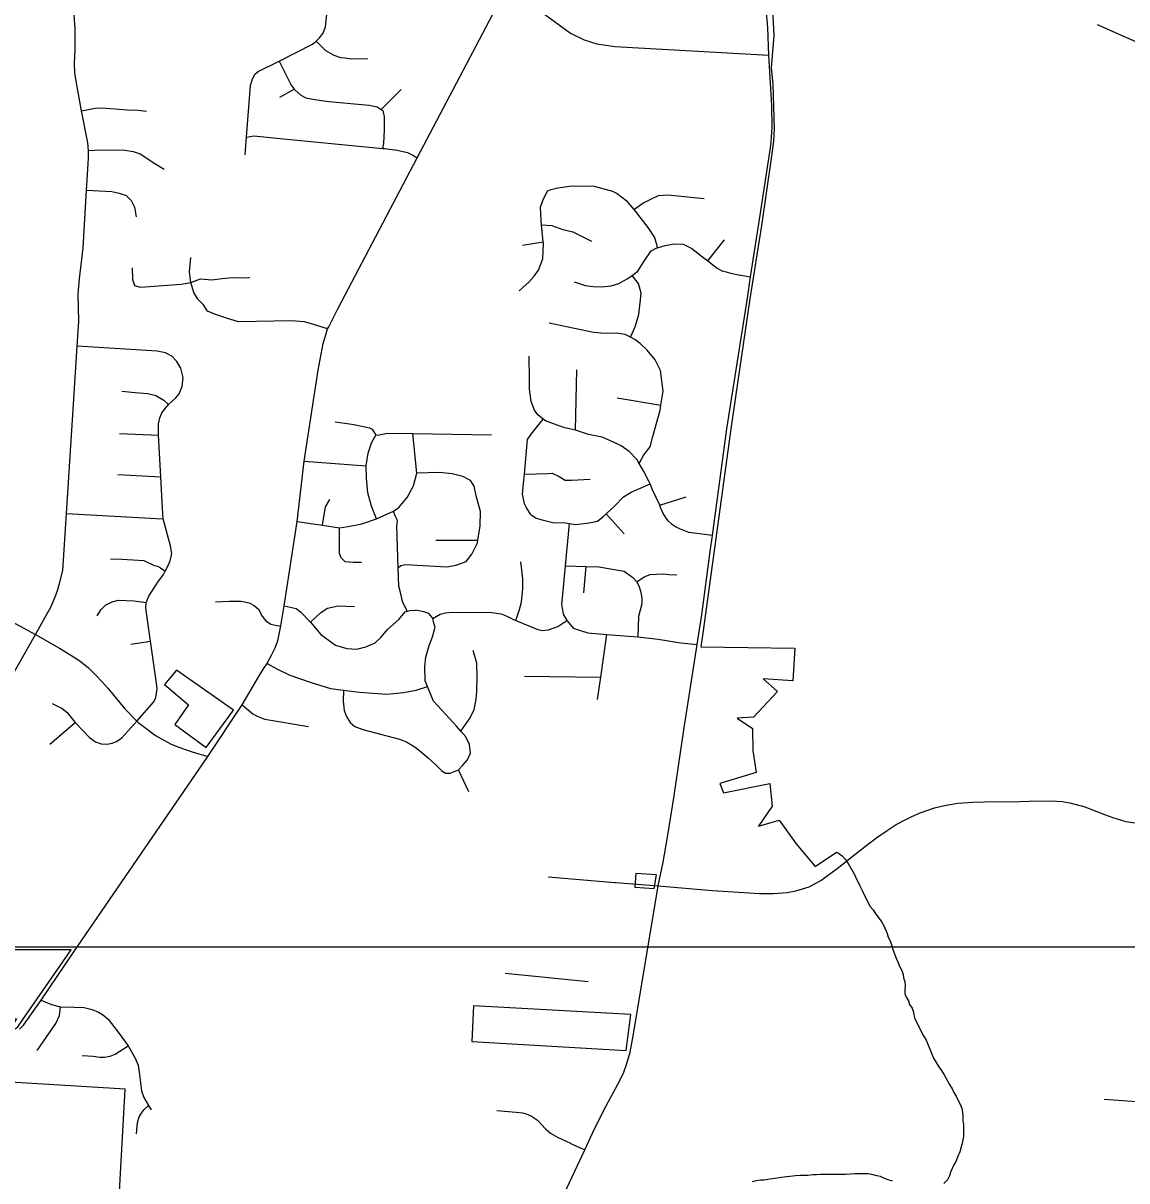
# Model space of a CAD drawing. Extents: x 1729596 to 1934326, y 644115 to 911751.
# Drawn here: x 1855209 to 1863218, y 763803 to 772200 of the extents above; entities that cross this region are included whole.
import ezdxf

# ---------------------------------------------------------------- set-up
doc = ezdxf.new("R2010")
doc.units = 0
for name, color, linetype in [('GM_X_City_Street', 7, 'Continuous'), ('GM_X_Corporation', 7, 'Continuous'), ('GM_X_County_Road', 7, 'Continuous'), ('GM_X_Township_Road', 7, 'Continuous'), ('SC_Scratch1', 7, 'Continuous')]:
    doc.layers.add(name, color=color, linetype=linetype)

msp = doc.modelspace()

# ---------------------------------------------------------------- linework, layer by layer
at = {"layer": 'GM_X_City_Street'}
for points in [[(1855771.8, 772482.7), (1856143.1, 772622), (1856192.5, 772632.8), (1856234.2, 772635.9), (1856339.5, 772630.9), (1857445.3, 772556.8), (1857752.7, 772545.4), (1858082.8, 772519.8), (1858575.2, 772485.7), (1858649.1, 772465.7), (1858711.8, 772445.8), (1858802.8, 772406), (1859181.4, 772127.1), (1859281, 772078.7), (1859372, 772050.2), (1859502.9, 772030.3), (1860618.9, 771967.7)], [(1856819.9, 771243.9), (1856829.7, 771374), (1856858, 771748.4), (1856872.6, 771796.3), (1856893, 771832.1), (1856915.2, 771847.9), (1857066.5, 771924.4), (1857309.6, 772047.3), (1857336.7, 772068.1), (1857360.2, 772092.7), (1857386.5, 772126.5), (1857403.1, 772174.3), (1857445.3, 772556.8)], [(1855183.2, 764901.8), (1855212.5, 764931), (1855340.3, 765113.6), (1855576.4, 765464.2), (1856549, 766881.1), (1856798.4, 767254.7), (1856921.4, 767465), (1856953.7, 767516.9), (1856979.1, 767556.1), (1856986, 767566.8), (1857010.4, 767616.7), (1857038.8, 767668.6), (1857057.1, 767719.1), (1857078.3, 767828.6), (1857102.7, 767973), (1857140.7, 768207.2), (1857198.5, 768584.2), (1857248.7, 769021.6), (1857350.8, 769682.7), (1857371.6, 769798.8), (1857386.1, 769876.8), (1857402.5, 769930.8), (1857418.9, 769982.8), (1857427, 769996.8), (1857495.9, 770132.6), (1858068.3, 771223), (1858711.8, 772445.8)], [(1855683.5, 771262.7), (1855683.2, 771276), (1855679.6, 771332.5), (1855632.7, 771563.5), (1855594.2, 771778.9), (1855584.6, 771839), (1855582.2, 771912.4), (1855585.8, 772006.3), (1855587, 772156.7), (1855578.6, 772262.6), (1855576.2, 772409.3)], [(1860108.8, 767755.6), (1860132.9, 767907.8), (1860195.4, 768367), (1860210.1, 768482.5), (1860314.3, 769256.8), (1860465.3, 770205.6), (1860487.9, 770360.1), (1860546.9, 770744.7), (1860632.7, 771296.1), (1860638, 771339.3), (1860645, 771440.8), (1860640.7, 771603.1), (1860618.9, 771967.7), (1860612, 772165.6), (1860601.6, 772304.5)], [(1857336.7, 772068.1), (1857402.5, 772002), (1857463.7, 771966.5), (1857511.4, 771951.4), (1857543.3, 771948.7), (1857591.2, 771941.6), (1857711.2, 771942.9)], [(1857066.5, 771924.4), (1857154.9, 771749.1), (1857176.1, 771722.1), (1857182.1, 771714.5), (1857223.3, 771677.5), (1857260.9, 771658.6), (1857326.7, 771647.1), (1857428.4, 771632.7), (1857719.8, 771606.1), (1857777.5, 771592.7), (1857806.8, 771573.6), (1857818.9, 771565.7), (1857827.9, 771519.5), (1857829.8, 771425.3), (1857823.7, 771327.2), (1857819.2, 771305.3), (1857818.5, 771290.5)], [(1857071, 771662.9), (1857176.1, 771722.1)], [(1857806.8, 771573.6), (1857952.3, 771719)], [(1855632.7, 771563.5), (1855732.6, 771584), (1855783.1, 771585.2), (1855964.8, 771571.9), (1856040.6, 771568.3), (1856105.6, 771561.1)], [(1856829.7, 771374), (1856883.5, 771381.4), (1857097.3, 771360.7), (1857818.5, 771290.5), (1857830.4, 771289.4), (1857922.3, 771278.2), (1857998.1, 771261.2), (1858035.8, 771242.7), (1858068.3, 771223)], [(1855125, 767458.3), (1855299.8, 767765.6), (1855412.5, 767969.6), (1855447.4, 768050.2), (1855460.1, 768091.2), (1855476.1, 768145.3), (1855498, 768229.5), (1855524.4, 768643.4), (1855575, 769435.1), (1855601.4, 769856.2), (1855612.3, 770037.9), (1855609.8, 770232.8), (1855618.3, 770345.9), (1855646, 770569.7), (1855668.8, 770988.4), (1855682, 771179.7), (1855684.4, 771223), (1855683.5, 771262.7)], [(1855683.2, 771276), (1855765.1, 771282), (1855946.7, 771278.3), (1856008.1, 771268.7), (1856057.4, 771250.7), (1856164.5, 771180.9), (1856231.9, 771141.2)], [(1855668.8, 770988.4), (1855852.9, 770977.6), (1855907, 770966.7), (1855957.6, 770949.9), (1855993.7, 770912.6), (1856017.7, 770864.5), (1856028.6, 770795.9)], [(1858807.9, 770257.2), (1858880.7, 770324.4), (1858917.1, 770364), (1858949.7, 770407.7), (1858980.7, 770491.5), (1858984, 770601.7), (1858983, 770612.9), (1858971.2, 770735.8), (1858968.1, 770768.1), (1858963.2, 770864.4), (1858979.8, 770912.3), (1859014.7, 770984)], [(1859014.7, 770984), (1859040.8, 770993.7), (1859088.9, 771005.1), (1859191.1, 771019.8), (1859353.1, 771017.8), (1859486.6, 770982.1), (1859518.4, 770963.6), (1859581.8, 770914.8), (1859640.2, 770849), (1859643, 770845.9), (1859741.4, 770716.4), (1859790.6, 770645.6), (1859812.8, 770570.8)], [(1859640.2, 770849), (1859705.6, 770895.1), (1859767.9, 770924.4), (1859818.3, 770949.9), (1859888.3, 770955), (1860150, 770927.7)], [(1858971.2, 770735.8), (1859045.6, 770731.1), (1859125.3, 770704.1), (1859199, 770685.1), (1859260.7, 770654.3), (1859334.2, 770619.3)], [(1860177.1, 770475.6), (1860298.6, 770629.2)], [(1858831.9, 770589.5), (1858983, 770612.9)], [(1859208.7, 770322.3), (1859288.3, 770297.3), (1859344.2, 770288.6), (1859408.2, 770287.8), (1859476.3, 770294.9), (1859532.5, 770312.2), (1859592.9, 770345.6), (1859627.7, 770370.6), (1859669.6, 770400.7), (1859716.5, 770474.2), (1859767.4, 770547.7), (1859807.6, 770569.3), (1859812.8, 770570.8), (1859867.8, 770586.5), (1859934, 770599.8), (1859998.3, 770596.2), (1860061.7, 770564.1), (1860139.8, 770504.2), (1860177.1, 770475.6), (1860244.8, 770421.7), (1860278.7, 770404.4), (1860283.1, 770403)], [(1857418.9, 769982.8), (1857309, 770017.5), (1857251.2, 770032.3), (1857151.3, 770041.5), (1856903.2, 770034.6), (1856771.2, 770034.3), (1856685.5, 770059.4), (1856605.8, 770086.5), (1856548.1, 770111.2), (1856518.2, 770155.8), (1856476.1, 770197.9), (1856447.3, 770247.2), (1856425.6, 770319.4), (1856417.2, 770395.2), (1856426.8, 770499.5)], [(1855999.7, 770425.3), (1856003.3, 770339.9), (1856017.7, 770296.6), (1856061.1, 770285.7), (1856355.8, 770306.2), (1856425.6, 770319.4)], [(1859615.4, 769921.6), (1859650.7, 769998.2), (1859675.8, 770086), (1859686.8, 770172), (1859693.7, 770240.1), (1859674.5, 770312.5), (1859627.7, 770370.6)], [(1860283.1, 770403), (1860333.4, 770387.9), (1860388, 770377.5), (1860487.9, 770360.1)], [(1856425.6, 770319.4), (1856496.6, 770345.9), (1856578.9, 770337.3), (1856653, 770348.4), (1856727.1, 770355.4), (1856791.1, 770352.6), (1856845.1, 770356), (1856851.1, 770355.9)], [(1859679.9, 769005.7), (1859713.6, 769069.4), (1859760, 769127.2), (1859778.6, 769201.2), (1859831.9, 769393.2), (1859837.3, 769429.1), (1859852.8, 769531.4), (1859833.8, 769679.9), (1859796.4, 769758.3), (1859736.9, 769828.9), (1859687.1, 769875.4), (1859647.3, 769905.8), (1859615.4, 769921.6), (1859577.5, 769940.4), (1859511.6, 769950.9), (1859431.5, 769947.5), (1859347.6, 769956.2), (1859025.9, 770024.7)], [(1856239.3, 768225.6), (1856259.7, 768261.4), (1856276.2, 768299.3), (1856288.8, 768353.2), (1856279.5, 768409.4), (1856224.7, 768604.9), (1856219.8, 768681.9), (1856209, 768909.3), (1856191, 769210.1), (1856191, 769294.3), (1856200.6, 769337.6), (1856215.1, 769372.5), (1856263.2, 769432.7), (1856316.1, 769482), (1856341.4, 769512.1), (1856364.2, 769565), (1856370.3, 769630), (1856353.4, 769697.4), (1856325.7, 769745.5), (1856288.4, 769785.2), (1856241.5, 769809.3), (1856182.6, 769820.1), (1855601.4, 769856.2)], [(1859913.5, 768567.2), (1859891.5, 768587.5), (1859874.2, 768610.1), (1859850.7, 768647.4), (1859834.2, 768685.6), (1859829.9, 768704.7), (1859775.9, 768814.4), (1859758.4, 768857.6), (1859752.3, 768872.7), (1859712.8, 768947.2), (1859679.9, 769005.7), (1859665.3, 769031.7), (1859607.7, 769092.3), (1859548, 769132.8), (1859492.1, 769161.3), (1859410.4, 769196), (1859312.5, 769216.8), (1859224.6, 769245.5), (1859217.4, 769247.1), (1859138.7, 769264.2), (1859056.8, 769292.9), (1858999, 769315.4), (1858982.8, 769327.8), (1858943.3, 769357.9), (1858919.5, 769392.2), (1858895.9, 769454.5), (1858884.5, 769544.8), (1858883, 769618.9), (1858880.1, 769783.3)], [(1859217.4, 769247.1), (1859226.9, 769684.9)], [(1855926.3, 769530.2), (1856022.5, 769521.7), (1856115.2, 769513.3), (1856172.9, 769500.1), (1856230.7, 769465.2), (1856263.2, 769432.7)], [(1859520.5, 769482.9), (1859837.3, 769429.1)], [(1857472.2, 769306.9), (1857576.2, 769294.1), (1857620.2, 769285.8), (1857700.1, 769269.1), (1857722.1, 769264.9), (1857742, 769254.8), (1857767.7, 769210.5)], [(1858894.2, 768634.7), (1858862.6, 768685), (1858846.8, 768713.2), (1858833.3, 768783.5), (1858837.6, 768837.6), (1858846.2, 768928.5), (1858870, 769180.1), (1858896.3, 769217.9), (1858982.8, 769327.8)], [(1855909.4, 769224.5), (1856191, 769210.1)], [(1857198.5, 768584.2), (1857382.4, 768558.3), (1857504, 768540.1), (1857567.1, 768548.5), (1857667.2, 768567.8), (1857774.2, 768605.4), (1857896.4, 768659.7), (1857934.2, 768686.1), (1857994.7, 768759.8), (1858041.3, 768843.6), (1858066.4, 768934.9), (1858037.9, 769224.4)], [(1857774.2, 768605.4), (1857736.2, 768695.6), (1857710.8, 768792), (1857701.6, 768900.3), (1857698.4, 768988.2), (1857712.8, 769080.6), (1857739.4, 769160.6), (1857767.7, 769210.5), (1857793.8, 769214.3), (1857851.9, 769225.9), (1858037.9, 769224.4)], [(1858037.9, 769224.4), (1858608.1, 769214.1)], [(1857248.7, 769021.6), (1857698.4, 768988.2)], [(1857930.3, 768249), (1857949.3, 768267), (1857983.4, 768272.8), (1858283.4, 768256.5), (1858351.5, 768268), (1858423.7, 768295.5), (1858466.1, 768347.3), (1858506.7, 768429.2), (1858509.7, 768449.3), (1858525.5, 768553.3), (1858528.2, 768657.5), (1858497, 768772), (1858481.5, 768840.3), (1858455.8, 768882.6), (1858399.9, 768911), (1858322, 768929.7), (1858228.1, 768940.4), (1858066.4, 768934.9)], [(1855896.2, 768925), (1856209, 768909.3)], [(1858846.2, 768928.5), (1859021.8, 768934.1), (1859047.9, 768935.8), (1859097.5, 768911.1), (1859141.2, 768884.5), (1859187.2, 768885.9), (1859323.3, 768892.2)], [(1858894.2, 768634.7), (1858932.1, 768610.3), (1858976, 768598), (1859052, 768577.4), (1859146, 768574.6), (1859171.1, 768571), (1859219.9, 768564), (1859316, 768575.4), (1859376.1, 768586.9), (1859416.4, 768618.7), (1859439.2, 768639.6), (1859500.9, 768696.2), (1859565.4, 768763.9), (1859621.7, 768797.5), (1859675.9, 768821.2), (1859758.4, 768857.6)], [(1857382.4, 768558.3), (1857403.7, 768690.6), (1857435.6, 768745.3)], [(1859829.9, 768704.7), (1860020.9, 768763.8)], [(1855524.4, 768643.4), (1856176.5, 768606.1), (1856224.7, 768604.9)], [(1857996.3, 767934.4), (1857961.5, 768004.4), (1857949.9, 768060.6), (1857934.2, 768114.8), (1857930.3, 768249), (1857921.3, 768553.9), (1857925.5, 768591.9), (1857909.8, 768626.1), (1857896.4, 768659.7)], [(1859439.2, 768639.6), (1859570.5, 768494.4)], [(1857665.2, 768287.7), (1857604.4, 768287.7), (1857545.3, 768292.1), (1857516.2, 768321.2), (1857504, 768353.1), (1857504, 768464.1), (1857504, 768540.1)], [(1859171.1, 768571), (1859142, 768263.8), (1859122.4, 768055.7), (1859115.9, 767985.6), (1859127.4, 767913.3), (1859155.2, 767868.1), (1859157.1, 767865), (1859200.7, 767810.5), (1859254.6, 767794.1), (1859306.6, 767777.7), (1859444.9, 767764.6), (1859669.3, 767748.1), (1859816.9, 767730.7), (1859980.9, 767703.8), (1860099, 767693.4)], [(1860210.1, 768482.5), (1860039.1, 768505.9), (1859979.2, 768529.4), (1859942.7, 768545.9), (1859914.9, 768565.8), (1859913.5, 768567.2)], [(1858202.7, 768449.5), (1858509.7, 768449.3)], [(1855843.3, 768314.9), (1855926.3, 768311.3), (1856083.9, 768302.9), (1856155.8, 768268.7), (1856183.7, 768260.4), (1856205.6, 768250.1), (1856239.3, 768225.6)], [(1858784.5, 767866.1), (1858811.9, 767946.9), (1858826.5, 767998.8), (1858835.7, 768098.9), (1858834.6, 768171), (1858820, 768291.4)], [(1856182.8, 768139.8), (1856186.3, 768146.1), (1856227, 768201.7), (1856239.3, 768225.6)], [(1859142, 768263.8), (1859293.9, 768259.1), (1859387.6, 768256.2), (1859571.2, 768225.9), (1859632.9, 768178.7), (1859661.5, 768148.3), (1859679.7, 768112.3), (1859691, 768072.8), (1859699.7, 768025.9), (1859698, 767987.7), (1859675.4, 767896.6), (1859669.3, 767748.1)], [(1859277.3, 768067.3), (1859293.9, 768259.1)], [(1859661.5, 768148.3), (1859714.5, 768183.9), (1859759.6, 768200.4), (1859805.6, 768203.8), (1859852.4, 768204.7), (1859895, 768201.3), (1859952.3, 768198.6)], [(1856033.1, 767137.5), (1856157.3, 767275.8), (1856172.3, 767308.8), (1856182.4, 767372.9), (1856175.4, 767430), (1856132.3, 767717.5), (1856098.4, 767956.4), (1856103.1, 767997.3), (1856122.4, 768043), (1856181.1, 768136.6), (1856182.8, 768139.8)], [(1854746.5, 768078.3), (1854970.3, 767950.9), (1855125.5, 767859.8), (1855299.8, 767765.6)], [(1855747.6, 767899.8), (1855776.7, 767946.9), (1855809.7, 767981), (1855855.8, 768003), (1855901, 768015.4), (1856015.3, 768010.5), (1856103.1, 767997.3)], [(1856604, 768001.9), (1856707.4, 768008), (1856791, 768006.5), (1856848.8, 767995.8), (1856886.8, 767976.1), (1856917.2, 767948.7), (1856944.6, 767898.5), (1856968.9, 767868.1), (1857005.4, 767840.8), (1857051, 767830.1), (1857078.3, 767828.6)], [(1857102.7, 767973), (1857190.8, 767954.8), (1857222.8, 767930.5), (1857294.2, 767854.4), (1857370.2, 767766.3), (1857475.2, 767688.7), (1857557.2, 767664.4), (1857631.7, 767659.8), (1857695.6, 767675), (1857762.5, 767703.9), (1857808.1, 767745), (1857853.7, 767801.2), (1857934.6, 767874.3), (1857981, 767930.1), (1857996.3, 767934.4), (1858015.1, 767939.8), (1858057.1, 767941.5)], [(1857294.2, 767854.4), (1857368.7, 767925.9), (1857418.9, 767956.3), (1857494.9, 767974.5), (1857613.5, 767969.3)], [(1858369.3, 766784.6), (1858399.5, 766818.4), (1858433.8, 766856.2), (1858454.2, 766904.2), (1858448.6, 766968.4), (1858421, 767022.7), (1858384.6, 767065.1), (1858353.5, 767101.4), (1858248.2, 767216.4), (1858186.6, 767281), (1858153.2, 767363.5), (1858143.9, 767387.7), (1858127.6, 767429.8), (1858124.3, 767534.1), (1858130.8, 767602.2), (1858155.4, 767686.2), (1858179.8, 767748.1), (1858198.3, 767818.1), (1858188.5, 767848.3), (1858181.8, 767881.5), (1858180.8, 767886.4), (1858153, 767916.7), (1858117.1, 767929), (1858057.1, 767941.5)], [(1858181.8, 767881.5), (1858235.4, 767912), (1858273.6, 767923.6), (1858323.6, 767926.9), (1858609.6, 767925.4), (1858677.5, 767916.5), (1858713.3, 767900), (1858767, 767873.3), (1858784.5, 767866.1), (1858944.1, 767801), (1858976, 767794.6), (1859022, 767800), (1859088.3, 767823.2), (1859155.2, 767868.1)], [(1855299.8, 767765.6), (1855474.1, 767665.4), (1855555.3, 767616.3), (1855621.4, 767573.3), (1855682.5, 767524.2), (1855739.6, 767469.1), (1855780.7, 767425), (1855822.7, 767375.9), (1855948, 767225.7), (1856033.1, 767137.5), (1856041.6, 767130.7)], [(1859377.9, 767294.6), (1859401, 767456.6), (1859444.9, 767764.6)], [(1855990, 767696.5), (1856132.3, 767717.5)], [(1859935, 766613.9), (1860006.1, 767087.5), (1860099, 767693.4), (1860108.8, 767755.6)], [(1858384.6, 767065.1), (1858453.9, 767160.8), (1858482.3, 767220.7), (1858496.9, 767294.7), (1858501.3, 767354.8), (1858504, 767453), (1858500.7, 767557.3), (1858475.3, 767649.7)], [(1856979.1, 767556.1), (1857049.7, 767516.2), (1857143.5, 767471.4), (1857299.2, 767416.1), (1857438.9, 767374.9), (1857534.7, 767362.4), (1857650.8, 767347.3), (1857848.8, 767333.7), (1857969, 767344.9), (1858061.1, 767362.2), (1858143.9, 767387.7)], [(1858846, 767463.6), (1859401, 767456.6)], [(1857534.7, 767362.4), (1857530.3, 767282), (1857537.9, 767213.8), (1857555.6, 767169.6), (1857583.3, 767127.3), (1857617.1, 767099), (1857673, 767076.5), (1857940.6, 767006.3), (1857990.5, 766987.9), (1858054.3, 766949.3), (1858100.1, 766910.9), (1858153.8, 766866.4), (1858203.5, 766819.9), (1858247.2, 766777.5), (1858275.1, 766759.2), (1858307.1, 766759), (1858369.3, 766784.6)], [(1855421.1, 767264.7), (1855458.1, 767246.7), (1855490.2, 767230.7), (1855529.2, 767199.6), (1855587.3, 767127.5), (1855690.5, 767018.3), (1855733.6, 766987.2), (1855775.7, 766972.2), (1855818.7, 766970.2), (1855854.8, 766977.2), (1855886.8, 766989.3), (1855924.9, 767016.3), (1856033.1, 767137.5)], [(1856798.4, 767254.7), (1856875.4, 767188.8), (1856913.3, 767170.4), (1856963.2, 767152), (1857281, 767097.5)], [(1855402, 766969.2), (1855587.3, 767127.5)], [(1856041.6, 767130.7), (1856089.2, 767092.4), (1856170.3, 767033.3), (1856235.5, 766996.3), (1856284.5, 766970.2), (1856339.6, 766949.2), (1856436.8, 766914.1), (1856549, 766881.1)], [(1858444.2, 766623.6), (1858369.3, 766784.6)], [(1858414.8, 761891.9), (1858540, 762228.2), (1858822.1, 762982.5), (1858965.3, 763341), (1859046.1, 763516.4), (1859283.9, 764027.6), (1859355.9, 764178.7), (1859439.3, 764347.1), (1859505.2, 764467.7), (1859543.4, 764540.7), (1859566.9, 764591), (1859589.5, 764653.5), (1859612.9, 764735.1), (1859638, 764867), (1859817.7, 765941.7), (1859852.4, 766114.4), (1859883.7, 766295), (1859932.3, 766596.2), (1859935, 766613.9)], [(1859817.7, 765941.7), (1860212.4, 765909.5), (1860551.8, 765885.6), (1860653.8, 765885.6), (1860752.5, 765895.2), (1860816.3, 765906.3), (1860911.9, 765935), (1860996.3, 765981.2), (1861115.8, 766067.2), (1861184.3, 766121.4), (1861222.6, 766151.8)], [(1859019.1, 766006.7), (1859503.5, 765966.9), (1859510.5, 765966.3)], [(1859510.5, 765966.3), (1859817.7, 765941.7)], [(1858707.8, 765308), (1859308.5, 765248.5)], [(1855340.3, 765113.6), (1855414.5, 765080.7), (1855480.2, 765064.9), (1855578.9, 765061.2), (1855653.1, 765058.8), (1855709.1, 765045.4), (1855756.3, 765025.7), (1855785.6, 765008.7), (1855825.6, 764976.4), (1855907.2, 764870.1), (1855970.4, 764780.8), (1856022.7, 764693), (1856044.3, 764640.7), (1856052, 764591.4), (1856059.7, 764514.4), (1856068.9, 764454.3), (1856084.3, 764408.1), (1856119.7, 764348), (1856138.2, 764318.8)], [(1855311.1, 764747.2), (1855447.4, 764943.2), (1855473, 765001.6), (1855480.2, 765064.9)], [(1855638.5, 764711.9), (1855716.3, 764706.9), (1855765.5, 764699.2), (1855799.4, 764699.2), (1855841, 764706.9), (1855876.4, 764722.3), (1855970.4, 764780.8)], [(1856032, 764143.2), (1856039.7, 764223.3), (1856052, 764266.4), (1856067.4, 764292.6), (1856084.3, 764317.2), (1856119.7, 764348)], [(1858646.8, 764313.5), (1858785.6, 764300.2), (1858832.5, 764295.4), (1858858.6, 764288.9), (1858898.5, 764272.4), (1858941, 764243.8), (1858999.2, 764178.7), (1859035.4, 764148.4)], [(1859035.4, 764148.4), (1859036.5, 764147.4), (1859086.8, 764120.5), (1859181.5, 764075.4), (1859183.7, 764074.3)], [(1859183.7, 764074.3), (1859224, 764053.7), (1859283.9, 764027.6)]]:
    msp.add_lwpolyline(points, dxfattribs=at)
at = {"layer": 'GM_X_Corporation'}
for points in [[(1860637.4, 772490.8), (1860657.4, 772109.4), (1860635.8, 771874.8), (1860648.3, 771757.6), (1860658.8, 771433.8), (1860654.3, 771342.6), (1860639.2, 771234.3), (1860567.8, 770731.9), (1860481.7, 770200.2), (1860347.3, 769275.1), (1860225.9, 768391.4), (1860141.6, 767775.4), (1860127.4, 767675.3), (1860809.5, 767666.2), (1860793.6, 767429.6), (1860579.2, 767443.1), (1860681.9, 767351.2), (1860508.3, 767165.4), (1860389.9, 767159.3), (1860500.9, 767083.3), (1860504.1, 766922.8), (1860527.5, 766763.9), (1860263.4, 766683.9), (1860290.3, 766617.3), (1860628.4, 766684), (1860643.6, 766519.3), (1860544.9, 766374.4), (1860694, 766418.1), (1860817.5, 766247.6), (1860955.8, 766083.5), (1861112.1, 766187.2), (1861124.7, 766178.8), (1861151.8, 766159.4), (1861175.1, 766132.2), (1861194.5, 766105.1), (1861241, 766023.6), (1861252.7, 765996.5), (1861268.2, 765969.4), (1861279.8, 765942.2), (1861299.2, 765903.4), (1861310.8, 765876.3), (1861341.9, 765822), (1861353.5, 765794.8), (1861376.8, 765767.7), (1861396.2, 765736.6), (1861419.5, 765705.6), (1861438.9, 765678.5), (1861454.4, 765651.3), (1861477.7, 765597), (1861485.4, 765569.9), (1861500.9, 765542.7), (1861512.6, 765507.8), (1861520.3, 765480.7), (1861532, 765449.6), (1861543.6, 765418.6), (1861555.2, 765391.5), (1861566.9, 765360.4), (1861582.4, 765333.3), (1861594, 765302.2), (1861597.9, 765275.1), (1861605.7, 765247.9), (1861609.5, 765216.9), (1861605.7, 765189.8), (1861605.7, 765162.6), (1861617.3, 765135.5), (1861632.8, 765108.3), (1861640.6, 765081.2), (1861660, 765055.9), (1861667.7, 765032.7), (1861671.6, 765005.5), (1861679.4, 764978.4), (1861741.4, 764854.3), (1861760.8, 764823.2), (1861784.1, 764768.9), (1861795.7, 764741.8), (1861815.1, 764691.4), (1861853.9, 764629.3), (1861873.3, 764602.2), (1861892.7, 764571.1), (1861931.5, 764501.3), (1861950.9, 764470.3), (1861962.5, 764443.1), (1861978.1, 764416), (1861993.6, 764385), (1862009.1, 764357.8), (1862020.7, 764326.8), (1862024.6, 764299.6), (1862028.5, 764264.7), (1862028.5, 764237.6), (1862032.4, 764210.4), (1862032.4, 764129), (1862028.5, 764097.9), (1862020.7, 764066.9), (1862005.2, 764012.6), (1861989.7, 763973.8), (1861978.1, 763946.7), (1861962.6, 763919.5), (1861950.9, 763892.4), (1861939.3, 763865.2), (1861931.5, 763838.1), (1861916, 763810.9), (1861888.9, 763783.8)], [(1855875.2, 763114), (1855950, 764467.9), (1855116.3, 764517.1)], [(1861516.5, 763799.3), (1861485.5, 763810.9), (1861458.3, 763818.7), (1861431.2, 763834.2), (1861404, 763838), (1861376.9, 763845.8), (1861341.9, 763853.6), (1861245, 763853.5), (1861175.2, 763849.7), (1861089.8, 763849.7), (1861054.9, 763849.7), (1860992.9, 763849.7), (1860965.7, 763845.8), (1860938.5, 763845.8), (1860903.6, 763841.9), (1860849.3, 763841.9), (1860814.4, 763838), (1860771.8, 763834.1), (1860709.7, 763826.4), (1860667, 763818.6), (1860628.2, 763814.7), (1860585.6, 763807), (1860558.4, 763807), (1860527.4, 763803.1), (1860500.2, 763795.3)]]:
    msp.add_lwpolyline(points, dxfattribs=at)
for points in [[(1856234.7, 767401.8), (1856409.6, 767255.5), (1856308.9, 767113.4), (1856536.7, 766945.3), (1856736.9, 767216.5), (1856322.6, 767507)], [(1859648.7, 765932.3), (1859789, 765923.3), (1859805, 766022.5), (1859655.1, 766032.1)], [(1855160.2, 764978.4), (1855161.1, 764977.8), (1855103.3, 764873.7), (1855160.4, 764912.7), (1855171.1, 764920), (1855207.4, 764972.5), (1855557.3, 765477.8), (1854996.7, 765477.8), (1855023.8, 764977.8)], [(1858466.2, 764813.2), (1859583.7, 764748.6), (1859619.1, 765009.2), (1858476.7, 765071.9)]]:
    msp.add_lwpolyline(points, close=True, dxfattribs=at)
at = {"layer": 'GM_X_County_Road'}
for points in [[(1863002.7, 772190), (1863935.7, 771777), (1864213.2, 771635.3), (1864319.7, 771611.5), (1864547.6, 771590.6)], [(1861222.6, 766151.8), (1861320.5, 766229.7), (1861402.6, 766291.9), (1861477.5, 766344.5), (1861544.4, 766387.5), (1861612.9, 766423.3), (1861657.5, 766445.6), (1861718.1, 766471.1), (1861823.2, 766507.8), (1861906.8, 766527.7), (1861991.3, 766542), (1862099.6, 766548.4), (1862185.7, 766551.6), (1862438.9, 766554.7)], [(1862438.9, 766554.7), (1862509.9, 766555.6), (1862668.4, 766559.6), (1862748.1, 766554), (1862803.1, 766545.2), (1862850, 766533.3), (1862913, 766514.9), (1862968.7, 766494.2), (1863054.8, 766460), (1863115.3, 766436.9), (1863210.9, 766409), (1863278.7, 766398.6)]]:
    msp.add_lwpolyline(points, dxfattribs=at)
at = {"layer": 'GM_X_Township_Road'}
msp.add_lwpolyline([(1863052.9, 764395.6), (1863324.1, 764376), (1863783.7, 764344.7), (1863868.5, 764378.3), (1864146.1, 764563.6), (1864669.8, 764894.3), (1865006.2, 765110), (1865218.6, 765244.1)], dxfattribs=at)
at = {"layer": 'SC_Scratch1'}
msp.add_lwpolyline([(1729596.4, 899996.5), (1925846.4, 899996.5), (1925846.4, 765496.5), (1729596.4, 765496.5)], close=True, dxfattribs=at)

doc.saveas('drawing.dxf')
